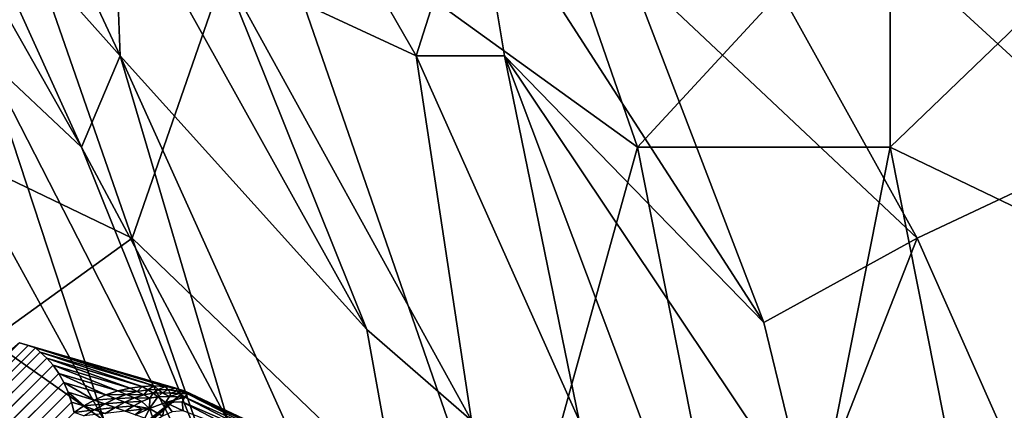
# Model space of a CAD drawing. Extents: x -0.3 to 0.3, y -0.266 to 0.266.
# Tile 410 of 430: x 0.22534 to 0.23823, y 0.2056 to 0.21072. Entities that reach past the tile are written whole.
import ezdxf

# ---------------------------------------------------------------- set-up
doc = ezdxf.new("R2010")
doc.units = 0

msp = doc.modelspace()

# ---------------------------------------------------------------- linework, layer by layer
for points in [[(0.230532, 0.210246, 0.847888), (0.226409, 0.217412, 0.847888), (0.231292, 0.212635, 0.855694)], [(0.230532, 0.210246, 0.847888), (0.227966, 0.211441, 0.838521), (0.226409, 0.217412, 0.847888)], [(0.236352, 0.213829, 0.874429), (0.239865, 0.216218, 0.88848), (0.241706, 0.210246, 0.883482)], [(0.224521, 0.212635, 0.816664), (0.224417, 0.215023, 0.827592), (0.226654, 0.210246, 0.826031)], [(0.226654, 0.210246, 0.826031), (0.224417, 0.215023, 0.827592), (0.226562, 0.212635, 0.833837)], [(0.239622, 0.209052, 0.87599), (0.233116, 0.215023, 0.866623), (0.236352, 0.213829, 0.874429)], [(0.233289, 0.211441, 0.860378), (0.233116, 0.215023, 0.866623), (0.237094, 0.207858, 0.866623)], [(0.237094, 0.207858, 0.866623), (0.233116, 0.215023, 0.866623), (0.239622, 0.209052, 0.87599)], [(0.231775, 0.213829, 1.176308), (0.228464, 0.212635, 1.175021), (0.23343, 0.209052, 1.176395)], [(0.23343, 0.209052, 1.176395), (0.23674, 0.212635, 1.177943), (0.231775, 0.213829, 1.176308)], [(0.241706, 0.210246, 0.883482), (0.239622, 0.209052, 0.87599), (0.236352, 0.213829, 0.874429)], [(0.23674, 0.209052, 1.177698), (0.241706, 0.213829, 1.17982), (0.23674, 0.212635, 1.177943)], [(0.241706, 0.206664, 1.17965), (0.241706, 0.213829, 1.17982), (0.23674, 0.209052, 1.177698)], [(0.221843, 0.210246, 1.172157), (0.226809, 0.207858, 1.173589), (0.225154, 0.212635, 1.173881)], [(0.224792, 0.211441, 0.813541), (0.224521, 0.212635, 0.816664), (0.226148, 0.209052, 0.816664)], [(0.226148, 0.209052, 0.816664), (0.224521, 0.212635, 0.816664), (0.226654, 0.210246, 0.826031)], [(0.228464, 0.212635, 1.175021), (0.225154, 0.212635, 1.173881), (0.226809, 0.207858, 1.173589)], [(0.226562, 0.212635, 0.833837), (0.227966, 0.211441, 0.838521), (0.229883, 0.206664, 0.83696)], [(0.226654, 0.210246, 0.826031), (0.226562, 0.212635, 0.833837), (0.229883, 0.206664, 0.83696)], [(0.226809, 0.207858, 1.173589), (0.231775, 0.203081, 1.175004), (0.228464, 0.212635, 1.175021)], [(0.231775, 0.203081, 1.175004), (0.23343, 0.209052, 1.176395), (0.228464, 0.212635, 1.175021)], [(0.230532, 0.210246, 0.847888), (0.231292, 0.212635, 0.855694), (0.231689, 0.210246, 0.852572)], [(0.231292, 0.212635, 0.855694), (0.233289, 0.211441, 0.860378), (0.235085, 0.206752, 0.858817)], [(0.231689, 0.210246, 0.852572), (0.231292, 0.212635, 0.855694), (0.235085, 0.206752, 0.858817)], [(0.23674, 0.212635, 1.177943), (0.23343, 0.209052, 1.176395), (0.23674, 0.209052, 1.177698)], [(0.224792, 0.211441, 0.813541), (0.226148, 0.209052, 0.816664), (0.224874, 0.210246, 0.808858)], [(0.229883, 0.206664, 0.83696), (0.227966, 0.211441, 0.838521), (0.231256, 0.205469, 0.841643)], [(0.227966, 0.211441, 0.838521), (0.230532, 0.210246, 0.847888), (0.231256, 0.205469, 0.841643)], [(0.235085, 0.206752, 0.858817), (0.233289, 0.211441, 0.860378), (0.237094, 0.207858, 0.866623)], [(0.221843, 0.204275, 1.17043), (0.226809, 0.207858, 1.173589), (0.221843, 0.210246, 1.172157)], [(0.224475, 0.209052, 0.79949), (0.224874, 0.210246, 0.808858), (0.226443, 0.205469, 0.805735)], [(0.228543, 0.203081, 0.818225), (0.224874, 0.210246, 0.808858), (0.226148, 0.209052, 0.816664)], [(0.226443, 0.205469, 0.805735), (0.224874, 0.210246, 0.808858), (0.228543, 0.203081, 0.818225)], [(0.226148, 0.209052, 0.816664), (0.226654, 0.210246, 0.826031), (0.228062, 0.205469, 0.821347)], [(0.230963, 0.200692, 0.830715), (0.226654, 0.210246, 0.826031), (0.229883, 0.206664, 0.83696)], [(0.228062, 0.205469, 0.821347), (0.226654, 0.210246, 0.826031), (0.230963, 0.200692, 0.830715)], [(0.232664, 0.205469, 0.847888), (0.230532, 0.210246, 0.847888), (0.231689, 0.210246, 0.852572)], [(0.232664, 0.205469, 0.847888), (0.231256, 0.205469, 0.841643), (0.230532, 0.210246, 0.847888)], [(0.235686, 0.204275, 0.857256), (0.231689, 0.210246, 0.852572), (0.235085, 0.206752, 0.858817)], [(0.235282, 0.200692, 0.851011), (0.231689, 0.210246, 0.852572), (0.235686, 0.204275, 0.857256)], [(0.231689, 0.210246, 0.852572), (0.235282, 0.200692, 0.851011), (0.232664, 0.205469, 0.847888)], [(0.226443, 0.205469, 0.805735), (0.224745, 0.206664, 0.793246), (0.224475, 0.209052, 0.79949)], [(0.228543, 0.203081, 0.818225), (0.226148, 0.209052, 0.816664), (0.228062, 0.205469, 0.821347)], [(0.231775, 0.203081, 1.175004), (0.235085, 0.200692, 1.176345), (0.23343, 0.209052, 1.176395)], [(0.235085, 0.200692, 1.176345), (0.23674, 0.209052, 1.177698), (0.23343, 0.209052, 1.176395)], [(0.238396, 0.200692, 1.178054), (0.23674, 0.209052, 1.177698), (0.235085, 0.200692, 1.176345)], [(0.238396, 0.200692, 1.178054), (0.241706, 0.206664, 1.17965), (0.23674, 0.209052, 1.177698)], [(0.239208, 0.203081, 0.866623), (0.237094, 0.207858, 0.866623), (0.239622, 0.209052, 0.87599)], [(0.228464, 0.203081, 1.173342), (0.226809, 0.207858, 1.173589), (0.221843, 0.204275, 1.17043)], [(0.228464, 0.203081, 1.173342), (0.231775, 0.203081, 1.175004), (0.226809, 0.207858, 1.173589)], [(0.235085, 0.206752, 0.858817), (0.237094, 0.207858, 0.866623), (0.235686, 0.204275, 0.857256)], [(0.235686, 0.204275, 0.857256), (0.237094, 0.207858, 0.866623), (0.239208, 0.203081, 0.866623)], [(0.224745, 0.206664, 0.793246), (0.225341, 0.201886, 0.785439), (0.224505, 0.204275, 0.783878)], [(0.226405, 0.201886, 0.794807), (0.224745, 0.206664, 0.793246), (0.226443, 0.205469, 0.805735)], [(0.224745, 0.206664, 0.793246), (0.226405, 0.201886, 0.794807), (0.225341, 0.201886, 0.785439)], [(0.230963, 0.200692, 0.830715), (0.229883, 0.206664, 0.83696), (0.231256, 0.205469, 0.841643)], [(0.227504, 0.205853, 0.001709), (0.225335, 0.206486, 0.002339), (0.188032, 0.174637, 0.577271)], [(0.196186, 0.177305, 0.002352), (0.225335, 0.206486, 0.002339), (0.225449, 0.206455, 0.002259)], [(0.196186, 0.177305, 0.002352), (0.225449, 0.206455, 0.002259), (0.196224, 0.177238, 0.002231)], [(0.196224, 0.177238, 0.002231), (0.225449, 0.206455, 0.002259), (0.225544, 0.206424, 0.002136)], [(0.227504, 0.205853, 0.001709), (0.225449, 0.206455, 0.002259), (0.225335, 0.206486, 0.002339)], [(0.225449, 0.206455, 0.002259), (0.227504, 0.205853, 0.001709), (0.227383, 0.205892, 0.001631)], [(0.225449, 0.206455, 0.002259), (0.227383, 0.205892, 0.001631), (0.225544, 0.206424, 0.002136)], [(0.196224, 0.177238, 0.002231), (0.225544, 0.206424, 0.002136), (0.196282, 0.177169, 0.002105)], [(0.196282, 0.177169, 0.002105), (0.225544, 0.206424, 0.002136), (0.225607, 0.206365, 0.001969)], [(0.196282, 0.177169, 0.002105), (0.225607, 0.206365, 0.001969), (0.19636, 0.177102, 0.001976)], [(0.19636, 0.177102, 0.001976), (0.225607, 0.206365, 0.001969), (0.225694, 0.206288, 0.001843)], [(0.225544, 0.206424, 0.002136), (0.227247, 0.205917, 0.001556), (0.227099, 0.205926, 0.001486)], [(0.225544, 0.206424, 0.002136), (0.227099, 0.205926, 0.001486), (0.225607, 0.206365, 0.001969)], [(0.225544, 0.206424, 0.002136), (0.227383, 0.205892, 0.001631), (0.227247, 0.205917, 0.001556)], [(0.225607, 0.206365, 0.001969), (0.227099, 0.205926, 0.001486), (0.226943, 0.205918, 0.001423)], [(0.225607, 0.206365, 0.001969), (0.226943, 0.205918, 0.001423), (0.225694, 0.206288, 0.001843)], [(0.19636, 0.177102, 0.001976), (0.225694, 0.206288, 0.001843), (0.196455, 0.177036, 0.001848)], [(0.196455, 0.177036, 0.001848), (0.225694, 0.206288, 0.001843), (0.225777, 0.206194, 0.00172)], [(0.196455, 0.177036, 0.001848), (0.225777, 0.206194, 0.00172), (0.196566, 0.176974, 0.001724)], [(0.196566, 0.176974, 0.001724), (0.225777, 0.206194, 0.00172), (0.225852, 0.206087, 0.001604)], [(0.225694, 0.206288, 0.001843), (0.226943, 0.205918, 0.001423), (0.226783, 0.205896, 0.001368)], [(0.225694, 0.206288, 0.001843), (0.226783, 0.205896, 0.001368), (0.225777, 0.206194, 0.00172)], [(0.225777, 0.206194, 0.00172), (0.226783, 0.205896, 0.001368), (0.226622, 0.205857, 0.001324)], [(0.225777, 0.206194, 0.00172), (0.226622, 0.205857, 0.001324), (0.225852, 0.206087, 0.001604)], [(0.196566, 0.176974, 0.001724), (0.225852, 0.206087, 0.001604), (0.196688, 0.176917, 0.001607)], [(0.196688, 0.176917, 0.001607), (0.225852, 0.206087, 0.001604), (0.225918, 0.205968, 0.001498)], [(0.225852, 0.206087, 0.001604), (0.226622, 0.205857, 0.001324), (0.226465, 0.205805, 0.00129)], [(0.225852, 0.206087, 0.001604), (0.226465, 0.205805, 0.00129), (0.225918, 0.205968, 0.001498)], [(0.196688, 0.176917, 0.001607), (0.225918, 0.205968, 0.001498), (0.19682, 0.176867, 0.0015)], [(0.19682, 0.176867, 0.0015), (0.225918, 0.205968, 0.001498), (0.225974, 0.205842, 0.001404)], [(0.225918, 0.205968, 0.001498), (0.226465, 0.205805, 0.00129), (0.226315, 0.205739, 0.001267)], [(0.225918, 0.205968, 0.001498), (0.226315, 0.205739, 0.001267), (0.225974, 0.205842, 0.001404)], [(0.188032, 0.174637, 0.577271), (0.189513, 0.174128, 0.57737), (0.227504, 0.205853, 0.001709)], [(0.190916, 0.17343, 0.577442), (0.227504, 0.205853, 0.001709), (0.189513, 0.174128, 0.57737)], [(0.190916, 0.17343, 0.577442), (0.228911, 0.205189, 0.001196), (0.227504, 0.205853, 0.001709)], [(0.19682, 0.176867, 0.0015), (0.225974, 0.205842, 0.001404), (0.196958, 0.176825, 0.001405)], [(0.196958, 0.176825, 0.001405), (0.225974, 0.205842, 0.001404), (0.226017, 0.20571, 0.001325)], [(0.225974, 0.205842, 0.001404), (0.226315, 0.205739, 0.001267), (0.226176, 0.205662, 0.001258)], [(0.225974, 0.205842, 0.001404), (0.226176, 0.205662, 0.001258), (0.226017, 0.20571, 0.001325)], [(0.226465, 0.205805, 0.00129), (0.226622, 0.205857, 0.001324), (0.226734, 0.205812, 0.001262)], [(0.226465, 0.205805, 0.00129), (0.226734, 0.205812, 0.001262), (0.226592, 0.205757, 0.001233)], [(0.226592, 0.205757, 0.001233), (0.226734, 0.205812, 0.001262), (0.226842, 0.205766, 0.001202)], [(0.226622, 0.205857, 0.001324), (0.226783, 0.205896, 0.001368), (0.226875, 0.205852, 0.001298)], [(0.226622, 0.205857, 0.001324), (0.226875, 0.205852, 0.001298), (0.226734, 0.205812, 0.001262)], [(0.226734, 0.205812, 0.001262), (0.226875, 0.205852, 0.001298), (0.226964, 0.205807, 0.001231)], [(0.226734, 0.205812, 0.001262), (0.226964, 0.205807, 0.001231), (0.226842, 0.205766, 0.001202)], [(0.226943, 0.205918, 0.001423), (0.226875, 0.205852, 0.001298), (0.226783, 0.205896, 0.001368)], [(0.226842, 0.205766, 0.001202), (0.226964, 0.205807, 0.001231), (0.227041, 0.205762, 0.001168)], [(0.226943, 0.205918, 0.001423), (0.227015, 0.205871, 0.001343), (0.226875, 0.205852, 0.001298)], [(0.227015, 0.205871, 0.001343), (0.226964, 0.205807, 0.001231), (0.226875, 0.205852, 0.001298)], [(0.227099, 0.205926, 0.001486), (0.227015, 0.205871, 0.001343), (0.226943, 0.205918, 0.001423)], [(0.227015, 0.205871, 0.001343), (0.227085, 0.205827, 0.001264), (0.226964, 0.205807, 0.001231)], [(0.227085, 0.205827, 0.001264), (0.227041, 0.205762, 0.001168), (0.226964, 0.205807, 0.001231)], [(0.227099, 0.205926, 0.001486), (0.22715, 0.205877, 0.001394), (0.227015, 0.205871, 0.001343)], [(0.22715, 0.205877, 0.001394), (0.227085, 0.205827, 0.001264), (0.227015, 0.205871, 0.001343)], [(0.227085, 0.205827, 0.001264), (0.227145, 0.205781, 0.001191), (0.227041, 0.205762, 0.001168)], [(0.22715, 0.205877, 0.001394), (0.227202, 0.205833, 0.001302), (0.227085, 0.205827, 0.001264)], [(0.227202, 0.205833, 0.001302), (0.227145, 0.205781, 0.001191), (0.227085, 0.205827, 0.001264)], [(0.227247, 0.205917, 0.001556), (0.22715, 0.205877, 0.001394), (0.227099, 0.205926, 0.001486)], [(0.227202, 0.205833, 0.001302), (0.227299, 0.205786, 0.001228), (0.227145, 0.205781, 0.001191)], [(0.227247, 0.205917, 0.001556), (0.227279, 0.205871, 0.00145), (0.22715, 0.205877, 0.001394)], [(0.227279, 0.205871, 0.00145), (0.227202, 0.205833, 0.001302), (0.22715, 0.205877, 0.001394)], [(0.227279, 0.205871, 0.00145), (0.227316, 0.20583, 0.001343), (0.227202, 0.205833, 0.001302)], [(0.227316, 0.20583, 0.001343), (0.227299, 0.205786, 0.001228), (0.227202, 0.205833, 0.001302)], [(0.227383, 0.205892, 0.001631), (0.227279, 0.205871, 0.00145), (0.227247, 0.205917, 0.001556)], [(0.227383, 0.205892, 0.001631), (0.227402, 0.205859, 0.00151), (0.227279, 0.205871, 0.00145)], [(0.227402, 0.205859, 0.00151), (0.227316, 0.20583, 0.001343), (0.227279, 0.205871, 0.00145)], [(0.227427, 0.205824, 0.001388), (0.227299, 0.205786, 0.001228), (0.227316, 0.20583, 0.001343)], [(0.227427, 0.205824, 0.001388), (0.2275, 0.205774, 0.001284), (0.227299, 0.205786, 0.001228)], [(0.227402, 0.205859, 0.00151), (0.227427, 0.205824, 0.001388), (0.227316, 0.20583, 0.001343)], [(0.227504, 0.205853, 0.001709), (0.227402, 0.205859, 0.00151), (0.227383, 0.205892, 0.001631)], [(0.227504, 0.205853, 0.001709), (0.227521, 0.205845, 0.001573), (0.227402, 0.205859, 0.00151)], [(0.227521, 0.205845, 0.001573), (0.227427, 0.205824, 0.001388), (0.227402, 0.205859, 0.00151)], [(0.227521, 0.205845, 0.001573), (0.227536, 0.205818, 0.001434), (0.227427, 0.205824, 0.001388)], [(0.227536, 0.205818, 0.001434), (0.2275, 0.205774, 0.001284), (0.227427, 0.205824, 0.001388)], [(0.227536, 0.205818, 0.001434), (0.228563, 0.205295, 0.000932), (0.2275, 0.205774, 0.001284)], [(0.227504, 0.205853, 0.001709), (0.228911, 0.205189, 0.001196), (0.22881, 0.205238, 0.001104)], [(0.227504, 0.205853, 0.001709), (0.22881, 0.205238, 0.001104), (0.227521, 0.205845, 0.001573)], [(0.227521, 0.205845, 0.001573), (0.22881, 0.205238, 0.001104), (0.228693, 0.205274, 0.001015)], [(0.227521, 0.205845, 0.001573), (0.228693, 0.205274, 0.001015), (0.227536, 0.205818, 0.001434)], [(0.227536, 0.205818, 0.001434), (0.228693, 0.205274, 0.001015), (0.228563, 0.205295, 0.000932)], [(0.196958, 0.176825, 0.001405), (0.226017, 0.20571, 0.001325), (0.197099, 0.176791, 0.001325)], [(0.197099, 0.176791, 0.001325), (0.226017, 0.20571, 0.001325), (0.226051, 0.205576, 0.00126)], [(0.226017, 0.20571, 0.001325), (0.226176, 0.205662, 0.001258), (0.226051, 0.205576, 0.00126)], [(0.226176, 0.205662, 0.001258), (0.226315, 0.205739, 0.001267), (0.226453, 0.205689, 0.001214)], [(0.226176, 0.205662, 0.001258), (0.226453, 0.205689, 0.001214), (0.226316, 0.205612, 0.001205)], [(0.226315, 0.205739, 0.001267), (0.226465, 0.205805, 0.00129), (0.226592, 0.205757, 0.001233)], [(0.226315, 0.205739, 0.001267), (0.226592, 0.205757, 0.001233), (0.226453, 0.205689, 0.001214)], [(0.226316, 0.205612, 0.001205), (0.226453, 0.205689, 0.001214), (0.226589, 0.20564, 0.00116)], [(0.226453, 0.205689, 0.001214), (0.226592, 0.205757, 0.001233), (0.226717, 0.205709, 0.001177)], [(0.226453, 0.205689, 0.001214), (0.226717, 0.205709, 0.001177), (0.226589, 0.20564, 0.00116)], [(0.226589, 0.20564, 0.00116), (0.226717, 0.205709, 0.001177), (0.226833, 0.205663, 0.001122)], [(0.226592, 0.205757, 0.001233), (0.226842, 0.205766, 0.001202), (0.226717, 0.205709, 0.001177)], [(0.226717, 0.205709, 0.001177), (0.226842, 0.205766, 0.001202), (0.226939, 0.205721, 0.001145)], [(0.226717, 0.205709, 0.001177), (0.226939, 0.205721, 0.001145), (0.226833, 0.205663, 0.001122)], [(0.226833, 0.205663, 0.001122), (0.226939, 0.205721, 0.001145), (0.227036, 0.205629, 0.001059)], [(0.226842, 0.205766, 0.001202), (0.227041, 0.205762, 0.001168), (0.226939, 0.205721, 0.001145)], [(0.226939, 0.205721, 0.001145), (0.227041, 0.205762, 0.001168), (0.227036, 0.205629, 0.001059)], [(0.227145, 0.205781, 0.001191), (0.227246, 0.205707, 0.001103), (0.227036, 0.205629, 0.001059)], [(0.227145, 0.205781, 0.001191), (0.227036, 0.205629, 0.001059), (0.227041, 0.205762, 0.001168)], [(0.227209, 0.205528, 0.000967), (0.227036, 0.205629, 0.001059), (0.227246, 0.205707, 0.001103)], [(0.227299, 0.205786, 0.001228), (0.227246, 0.205707, 0.001103), (0.227145, 0.205781, 0.001191)], [(0.227336, 0.205586, 0.000993), (0.227209, 0.205528, 0.000967), (0.227246, 0.205707, 0.001103)], [(0.2275, 0.205774, 0.001284), (0.227246, 0.205707, 0.001103), (0.227299, 0.205786, 0.001228)], [(0.2275, 0.205774, 0.001284), (0.227468, 0.205717, 0.001156), (0.227246, 0.205707, 0.001103)], [(0.227468, 0.205717, 0.001156), (0.227479, 0.205596, 0.001007), (0.227246, 0.205707, 0.001103)], [(0.227246, 0.205707, 0.001103), (0.227479, 0.205596, 0.001007), (0.227336, 0.205586, 0.000993)], [(0.2275, 0.205774, 0.001284), (0.228422, 0.205301, 0.000858), (0.227468, 0.205717, 0.001156)], [(0.227468, 0.205717, 0.001156), (0.228422, 0.205301, 0.000858), (0.228275, 0.205292, 0.000792)], [(0.227468, 0.205717, 0.001156), (0.228275, 0.205292, 0.000792), (0.227479, 0.205596, 0.001007)], [(0.2275, 0.205774, 0.001284), (0.228563, 0.205295, 0.000932), (0.228422, 0.205301, 0.000858)], [(0.226051, 0.205576, 0.00126), (0.226176, 0.205662, 0.001258), (0.226316, 0.205612, 0.001205)], [(0.226051, 0.205576, 0.00126), (0.226316, 0.205612, 0.001205), (0.226177, 0.205533, 0.001202)], [(0.226177, 0.205533, 0.001202), (0.226316, 0.205612, 0.001205), (0.226457, 0.205562, 0.001148)], [(0.226316, 0.205612, 0.001205), (0.226589, 0.20564, 0.00116), (0.226457, 0.205562, 0.001148)], [(0.226457, 0.205562, 0.001148), (0.226589, 0.20564, 0.00116), (0.226721, 0.205592, 0.001103)], [(0.226589, 0.20564, 0.00116), (0.226833, 0.205663, 0.001122), (0.226721, 0.205592, 0.001103)], [(0.226721, 0.205592, 0.001103), (0.226833, 0.205663, 0.001122), (0.226942, 0.205619, 0.00107)], [(0.226721, 0.205592, 0.001103), (0.226942, 0.205619, 0.00107), (0.226849, 0.205545, 0.001047)], [(0.226833, 0.205663, 0.001122), (0.227036, 0.205629, 0.001059), (0.226942, 0.205619, 0.00107)], [(0.226849, 0.205545, 0.001047), (0.226942, 0.205619, 0.00107), (0.227036, 0.205629, 0.001059)], [(0.226849, 0.205545, 0.001047), (0.227036, 0.205629, 0.001059), (0.226976, 0.2055, 0.000994)], [(0.227101, 0.205456, 0.000946), (0.226976, 0.2055, 0.000994), (0.227036, 0.205629, 0.001059)], [(0.227101, 0.205456, 0.000946), (0.227036, 0.205629, 0.001059), (0.227209, 0.205528, 0.000967)]]:
    msp.add_3dface(points)

doc.saveas('drawing.dxf')
